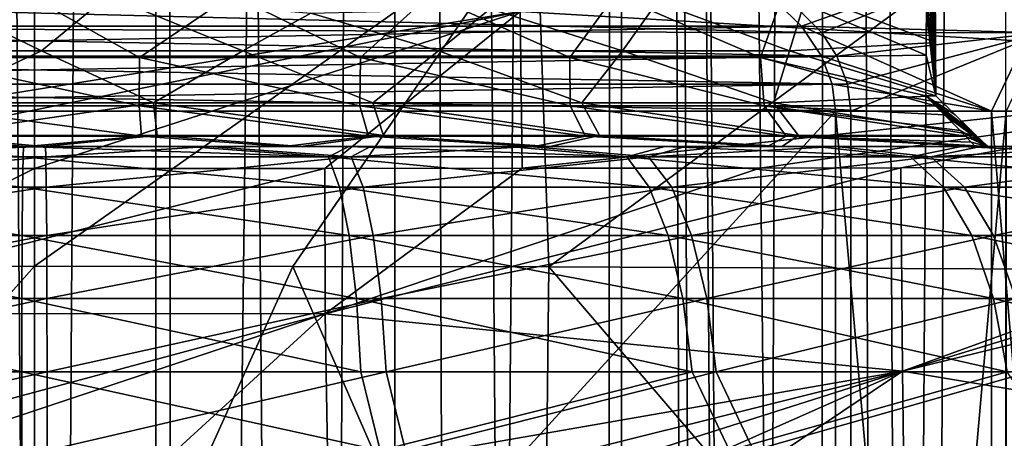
# Model space of a CAD drawing. Header units: metres. Extents: x -109 to 109, y -917 to 389.
# Tile 547 of 656: x 0 to 10, y -230 to -226. Entities that reach past the tile are written whole.
import ezdxf

# ---------------------------------------------------------------- set-up
doc = ezdxf.new("R2010")
doc.units = ezdxf.units.M
doc.layers.add('solid_24503124_XXX_01_SW0001', color=7, linetype='CONTINUOUS')
doc.layers.add('solid_24503124_XXX_01_SW0001_01', color=7, linetype='CONTINUOUS')

msp = doc.modelspace()

# ---------------------------------------------------------------- linework, layer by layer
at = {"layer": 'solid_24503124_XXX_01_SW0001'}
for points in [[(0, -284, -13), (-1.408182, -284.076508, -12.923507), (-1.199514, -103, -12.944537)], [(1.199402, -390, 12.944548), (1.199402, -103, 12.944548), (-1.199402, -103, 12.944548)], [(-1.199402, -390, 12.944548), (1.199402, -390, 12.944548), (-1.199402, -103, 12.944548)], [(-4.958829, -224.770691, -442.103302), (0, -224.765823, -442.41922), (-2.551049, -228.276276, -443.441437)], [(0, -224.765823, -442.41922), (0.000022, -228.274536, -443.526184), (-2.551049, -228.276276, -443.441437)], [(7.248099, -225.587646, -47.865776), (-7.398156, -225.587585, -47.919411), (-7.724333, -225.9048, -47.920605)], [(7.574306, -225.904938, -47.864582), (7.248099, -225.587646, -47.865776), (-7.724333, -225.9048, -47.920605)], [(-0.066783, -225.593201, -388.84787), (-2.079797, -225.593201, -389.038971), (-1.176973, -226.214951, -388.42865)], [(0.069115, -226.148621, -412.065216), (-1.922145, -226.148621, -411.90802), (-1.015484, -225.61882, -411.62204)], [(4.7951, -225.758133, -431.768768), (-4.805487, -227.307434, -433.359009), (-2.850126, -227.308731, -433.468475)], [(7.574306, -225.904938, -47.864582), (-7.724333, -225.9048, -47.920605), (-7.921425, -226.198914, -47.921329)], [(7.771339, -226.19902, -47.863861), (7.574306, -225.904938, -47.864582), (-7.921425, -226.198914, -47.921329)], [(7.771339, -226.19902, -47.863861), (-7.921425, -226.198914, -47.921329), (-8.026413, -226.475266, -47.921711)], [(7.876288, -226.475327, -47.863476), (7.771339, -226.19902, -47.863861), (-8.026413, -226.475266, -47.921711)], [(7.876288, -226.475327, -47.863476), (-8.026413, -226.475266, -47.921711), (-8.059377, -226.742645, -47.921833)], [(7.909236, -226.742645, -47.863358), (7.876288, -226.475327, -47.863476), (-8.059377, -226.742645, -47.921833)], [(1.058193, -226.991104, -387.065826), (-1.178602, -226.691772, -387.80365), (-1.212579, -226.991104, -387.079132)], [(1.058193, -226.991104, -387.065826), (1.03275, -226.691772, -387.79068), (-1.178602, -226.691772, -387.80365)], [(7.909236, -226.742645, -47.863358), (-8.059377, -226.742645, -47.921833), (-8.059377, -244.208359, -47.921833)], [(7.909236, -244.208359, -47.863358), (7.909236, -226.742645, -47.863358), (-8.059377, -244.208359, -47.921833)], [(-1.057837, -226.982742, -413.403442), (0.081959, -227.092514, -414.249756), (-2.467762, -227.092514, -414.030792)], [(-1.212579, -226.991104, -387.079132), (-2.628914, -227.092514, -386.499054), (-0.08194, -227.092514, -386.250244)], [(1.058193, -226.991104, -387.065826), (-1.212579, -226.991104, -387.079132), (-0.08194, -227.092514, -386.250244)], [(-3.12647, -227.193924, -381.231842), (-0.112884, -227.193924, -380.976898), (-1.717178, -227.092514, -381.829895)], [(-2.628914, -227.092514, -386.499054), (-1.717178, -227.092514, -381.829895), (-0.108354, -227.092514, -381.750305)], [(-0.08194, -227.092514, -386.250244), (-2.628914, -227.092514, -386.499054), (-0.108354, -227.092514, -381.750305)], [(-2.467762, -227.092514, -414.030792), (0.081959, -227.092514, -414.249756), (-1.501289, -227.092514, -418.688965)], [(-0.112884, -227.193924, -380.976898), (-0.108354, -227.092514, -381.750305), (-1.717178, -227.092514, -381.829895)], [(0.081959, -227.092514, -414.249756), (0.108354, -227.092514, -418.749695), (-1.501289, -227.092514, -418.688965)], [(2.903481, -227.193924, -381.196533), (-0.108354, -227.092514, -381.750305), (-0.112884, -227.193924, -380.976898)], [(2.903481, -227.193924, -381.196533), (1.501289, -227.092514, -381.811035), (-0.108354, -227.092514, -381.750305)], [(-3.12647, -227.193924, -381.231842), (-3.244002, -227.493271, -380.516907), (-0.117128, -227.493271, -380.25238)], [(-3.12647, -227.193924, -381.231842), (-0.117128, -227.493271, -380.25238), (-0.112884, -227.193924, -380.976898)], [(-2.903481, -227.193924, -419.303467), (0.112884, -227.193924, -419.523102), (-3.012631, -227.493271, -420.019745)], [(0.000034, -227.309448, -433.527771), (-2.850126, -227.308731, -433.468475), (-2.852305, -228.742401, -434.662506)], [(2.867234, -227.308731, -433.467743), (0.000034, -227.309448, -433.527771), (-2.852305, -228.742401, -434.662506)], [(2.869444, -228.743362, -434.662476), (2.867234, -227.308731, -433.467743), (-2.852305, -228.742401, -434.662506)], [(-3.244002, -227.493271, -380.516907), (-3.344941, -227.970093, -379.902893), (-0.120772, -227.970093, -379.630157)], [(-3.244002, -227.493271, -380.516907), (-0.120772, -227.970093, -379.630157), (-0.117128, -227.493271, -380.25238)], [(-3.012631, -227.493271, -420.019745), (0.117128, -227.493271, -420.24762), (-3.106371, -227.970093, -420.634888)], [(-3.344941, -227.970093, -379.902893), (-3.422396, -228.591843, -379.431763), (-0.123569, -228.591843, -379.152679)], [(-3.344941, -227.970093, -379.902893), (-0.123569, -228.591843, -379.152679), (-0.120772, -227.970093, -379.630157)], [(-3.106371, -227.970093, -420.634888), (0.120772, -227.970093, -420.869843), (-3.178301, -228.591843, -421.106903)], [(-5.015355, -233.928253, -444.325897), (0.000022, -228.274536, -443.526184), (0, -233.91893, -444.654968)], [(-3.422396, -228.591843, -379.431763), (-3.471076, -229.316055, -379.13562), (-0.125326, -229.316055, -378.8526)], [(-3.422396, -228.591843, -379.431763), (-0.125326, -229.316055, -378.8526), (-0.123569, -228.591843, -379.152679)], [(-3.178301, -228.591843, -421.106903), (0.123569, -228.591843, -421.347321), (-3.223509, -229.316055, -421.403564)], [(2.869444, -228.743362, -434.662476), (-2.852305, -228.742401, -434.662506), (-2.878169, -230.294617, -435.731415)], [(-1.340594, -230.144775, -435.690002), (2.869444, -228.743362, -434.662476), (-2.878169, -230.294617, -435.731415)], [(-3.471076, -229.316055, -379.13562), (-3.662928, -230.092514, -379.064331), (-0.125925, -230.092514, -378.750366)], [(-3.471076, -229.316055, -379.13562), (-0.125925, -230.092514, -378.750366), (-0.125326, -229.316055, -378.8526)], [(0.125326, -229.316055, -421.6474), (0.125925, -230.092514, -421.749634), (-3.414513, -230.092514, -421.477142)], [(-3.223509, -229.316055, -421.403564), (0.125326, -229.316055, -421.6474), (-3.414513, -230.092514, -421.477142)]]:
    msp.add_3dface(points, dxfattribs=at)
at = {"layer": 'solid_24503124_XXX_01_SW0001_01'}
for points in [[(0, -284, -13), (-1.199514, -103, -12.944537), (1.199602, -103, -12.94453)], [(1.399285, -284.075531, -12.924473), (0, -284, -13), (1.199602, -103, -12.94453)], [(3.557692, -390, 12.503706), (3.557692, -103, 12.503706), (1.199402, -103, 12.944548)], [(1.199402, -390, 12.944548), (3.557692, -390, 12.503706), (1.199402, -103, 12.944548)], [(1.399285, -284.075531, -12.924473), (1.199602, -103, -12.94453), (3.55756, -103, -12.503744)], [(2.808558, -284.307007, -12.69299), (1.399285, -284.075531, -12.924473), (3.55756, -103, -12.503744)], [(4.21655, -284.70282, -12.297183), (2.808558, -284.307007, -12.69299), (3.55756, -103, -12.503744)], [(4.21655, -284.70282, -12.297183), (3.55756, -103, -12.503744), (5.794662, -103, -11.637088)], [(5.794521, -390, 11.637158), (5.794521, -103, 11.637158), (3.557692, -103, 12.503706)], [(3.557692, -390, 12.503706), (5.794521, -390, 11.637158), (3.557692, -103, 12.503706)], [(5.6197, -285.277405, -11.722584), (4.21655, -284.70282, -12.297183), (5.794662, -103, -11.637088)], [(7.048532, -286.332458, -10.923286), (5.6197, -285.277405, -11.722584), (5.794662, -103, -11.637088)], [(7.754774, -280.148346, 10.433766), (7.834294, -103, 10.374181), (5.794521, -103, 11.637158)], [(6.604911, -285.000854, 11.197104), (5.794521, -103, 11.637158), (5.794521, -390, 11.637158)], [(7.085394, -281.918243, 10.899412), (7.754774, -280.148346, 10.433766), (5.794521, -103, 11.637158)], [(6.719048, -283.506927, 11.128989), (7.085394, -281.918243, 10.899412), (5.794521, -103, 11.637158)], [(6.604911, -285.000854, 11.197104), (6.719048, -283.506927, 11.128989), (5.794521, -103, 11.637158)], [(7.048532, -286.332458, -10.923286), (5.794662, -103, -11.637088), (7.834182, -103, -10.374267)], [(8.403661, -287.724091, -9.918592), (7.048532, -286.332458, -10.923286), (7.834182, -103, -10.374267)], [(7.754774, -280.148346, 10.433766), (8.712723, -278.270996, 9.648236), (7.834294, -103, 10.374181)], [(8.403661, -287.724091, -9.918592), (7.834182, -103, -10.374267), (9.607136, -103, -8.758019)], [(8.712723, -278.270996, 9.648236), (9.607066, -103, 8.758096), (7.834294, -103, 10.374181)], [(9.576633, -289.418182, -8.791365), (8.403661, -287.724091, -9.918592), (9.607136, -103, -8.758019)], [(8.712723, -278.270996, 9.648236), (9.803551, -276.489044, 8.537586), (9.607066, -103, 8.758096)], [(8.90023, -226.592514, -408.800049), (8.811585, -224.092514, -393.665466), (8.811339, -224.47934, -393.623383)], [(8.90023, -226.592514, -408.800049), (8.867779, -225.204849, -403.259521), (8.811585, -224.092514, -393.665466)], [(8.90023, -226.592514, -408.800049), (8.811339, -224.47934, -393.623383), (8.810587, -224.868576, -393.494995)], [(0, -224.765823, -442.41922), (4.958829, -224.770691, -442.103302), (0.000022, -228.274536, -443.526184)], [(4.958829, -224.770691, -442.103302), (2.55109, -228.276276, -443.441437), (0.000022, -228.274536, -443.526184)], [(4.958829, -224.770691, -442.103302), (5.079356, -228.281418, -443.188629), (2.55109, -228.276276, -443.441437)], [(4.958829, -224.770691, -442.103302), (9.826536, -224.785294, -441.155518), (5.079356, -228.281418, -443.188629)], [(9.826536, -224.785294, -441.155518), (9.987742, -228.30162, -442.196075), (5.079356, -228.281418, -443.188629)], [(8.90023, -226.592514, -408.800049), (8.810587, -224.868576, -393.494995), (8.809131, -225.300644, -393.246277)], [(8.895022, -226.064682, -407.91098), (8.891409, -225.486404, -407.293976), (8.867779, -225.204849, -403.259521)], [(8.90023, -226.592514, -408.800049), (8.895022, -226.064682, -407.91098), (8.867779, -225.204849, -403.259521)], [(9.434648, -225.241959, -48.964451), (7.248099, -225.587646, -47.865776), (7.574306, -225.904938, -47.864582)], [(9.576676, -225.241959, -87.750847), (7.775137, -225.968658, -88.86412), (7.398156, -225.587585, -88.865501)], [(9.820262, -225.966187, -48.820152), (9.434648, -225.241959, -48.964451), (7.574306, -225.904938, -47.864582)], [(9.963332, -225.966187, -87.892319), (7.775137, -225.968658, -88.86412), (9.576676, -225.241959, -87.750847)], [(8.90023, -226.592514, -408.800049), (8.809131, -225.300644, -393.246277), (8.807775, -225.586517, -393.014709)], [(11.905711, -225.966187, -50.014027), (11.976519, -225.241959, -50.419617), (9.434648, -225.241959, -48.964451)], [(9.820262, -225.966187, -48.820152), (11.905711, -225.966187, -50.014027), (9.434648, -225.241959, -48.964451)], [(14.127123, -226.30777, -431.171295), (14.131956, -225.434769, -430.275238), (4.7951, -225.758133, -431.768768)], [(7.626793, -225.585953, -408.72052), (8.891409, -225.486404, -407.293976), (8.895022, -226.064682, -407.91098)], [(-7.574306, -225.904938, -88.920334), (-7.248099, -225.587646, -88.919136), (7.775137, -225.968658, -88.86412)], [(-7.248099, -225.587646, -88.919136), (7.398156, -225.587585, -88.865501), (7.775137, -225.968658, -88.86412)], [(-0.066783, -225.593201, -388.84787), (-1.176973, -226.214951, -388.42865), (1.03842, -226.214951, -388.41568)], [(0.069115, -226.148621, -412.065216), (-1.015484, -225.61882, -411.62204), (0.724946, -225.606308, -411.636871)], [(1.948331, -225.593201, -389.015381), (-0.066783, -225.593201, -388.84787), (1.03842, -226.214951, -388.41568)], [(2.0584, -226.148621, -411.884735), (0.069115, -226.148621, -412.065216), (0.724946, -225.606308, -411.636871)], [(2.0584, -226.148621, -411.884735), (0.724946, -225.606308, -411.636871), (2.72782, -225.775665, -411.438934)], [(1.948331, -225.593201, -389.015381), (1.03842, -226.214951, -388.41568), (3.217699, -226.214951, -388.81427)], [(3.902173, -225.593201, -389.536194), (1.948331, -225.593201, -389.015381), (3.217699, -226.214951, -388.81427)], [(3.902173, -225.593201, -389.536194), (3.217699, -226.214951, -388.81427), (5.285074, -226.214951, -389.610565)], [(5.733296, -225.593201, -390.393921), (3.902173, -225.593201, -389.536194), (5.285074, -226.214951, -389.610565)], [(5.733296, -225.593201, -390.393921), (5.285074, -226.214951, -389.610565), (7.168648, -226.214951, -390.776886)], [(7.384114, -225.593201, -391.561646), (5.733296, -225.593201, -390.393921), (7.168648, -226.214951, -390.776886)], [(7.455856, -226.148621, -409.415924), (6.147826, -225.668716, -409.906494), (7.626793, -225.585953, -408.72052)], [(7.384114, -225.593201, -391.561646), (7.168648, -226.214951, -390.776886), (8.803638, -226.191238, -392.308441)], [(8.806873, -225.744858, -392.860962), (7.384114, -225.593201, -391.561646), (8.803638, -226.191238, -392.308441)], [(7.455856, -226.148621, -409.415924), (7.626793, -225.585953, -408.72052), (8.895022, -226.064682, -407.91098)], [(8.90023, -226.592514, -408.800049), (8.807775, -225.586517, -393.014709), (8.806873, -225.744858, -392.860962)], [(5.805314, -226.148621, -410.540894), (4.498881, -225.732498, -410.820374), (6.147826, -225.668716, -409.906494)], [(7.455856, -226.148621, -409.415924), (5.805314, -226.148621, -410.540894), (6.147826, -225.668716, -409.906494)], [(-4.785546, -225.758148, -431.769348), (-4.805487, -227.307434, -433.359009), (4.7951, -225.758133, -431.768768)], [(4.7951, -225.758133, -431.768768), (-2.850126, -227.308731, -433.468475), (0.000034, -227.309448, -433.527771)], [(4.7951, -225.758133, -431.768768), (0.000034, -227.309448, -433.527771), (2.867234, -227.308731, -433.467743)], [(3.988857, -226.148621, -411.371735), (2.0584, -226.148621, -411.884735), (2.72782, -225.775665, -411.438934)], [(3.988857, -226.148621, -411.371735), (2.72782, -225.775665, -411.438934), (4.498881, -225.732498, -410.820374)], [(4.7951, -225.758133, -431.768768), (2.867234, -227.308731, -433.467743), (4.815063, -227.307419, -433.358307)], [(5.805314, -226.148621, -410.540894), (3.988857, -226.148621, -411.371735), (4.498881, -225.732498, -410.820374)], [(14.127123, -226.30777, -431.171295), (4.7951, -225.758133, -431.768768), (4.815063, -227.307419, -433.358307)], [(8.90023, -226.592514, -408.800049), (8.806873, -225.744858, -392.860962), (8.803638, -226.191238, -392.308441)], [(-7.771339, -226.19902, -88.921051), (-7.574306, -225.904938, -88.920334), (7.921425, -226.198914, -88.863586)], [(-7.574306, -225.904938, -88.920334), (7.775137, -225.968658, -88.86412), (7.921425, -226.198914, -88.863586)], [(9.447036, -226.742645, -48.524052), (7.574306, -225.904938, -47.864582), (7.771339, -226.19902, -47.863861)], [(9.820262, -225.966187, -48.820152), (7.574306, -225.904938, -47.864582), (9.447036, -226.742645, -48.524052)], [(9.963332, -225.966187, -87.892319), (7.921425, -226.198914, -88.863586), (7.775137, -225.968658, -88.86412)], [(9.963332, -225.966187, -87.892319), (8.026413, -226.475266, -88.863205), (7.921425, -226.198914, -88.863586)], [(9.963332, -225.966187, -87.892319), (8.059377, -226.742645, -88.863083), (8.026413, -226.475266, -88.863205)], [(9.963332, -225.966187, -87.892319), (9.592296, -226.742645, -88.191139), (8.059377, -226.742645, -88.863083)], [(9.820262, -225.966187, -48.820152), (9.447036, -226.742645, -48.524052), (10.930157, -226.742645, -49.299744)], [(7.455856, -226.148621, -409.415924), (8.895022, -226.064682, -407.91098), (8.90023, -226.592514, -408.800049)], [(-7.876288, -226.475327, -88.92144), (-7.771339, -226.19902, -88.921051), (8.026413, -226.475266, -88.863205)], [(-7.771339, -226.19902, -88.921051), (7.921425, -226.198914, -88.863586), (8.026413, -226.475266, -88.863205)], [(-1.029505, -226.660202, -412.655914), (-1.922145, -226.148621, -411.90802), (0.069115, -226.148621, -412.065216)], [(1.174739, -226.660202, -412.643005), (-1.029505, -226.660202, -412.655914), (0.069115, -226.148621, -412.065216)], [(1.174739, -226.660202, -412.643005), (0.069115, -226.148621, -412.065216), (2.0584, -226.148621, -411.884735)], [(3.342151, -226.660202, -412.241516), (1.174739, -226.660202, -412.643005), (2.0584, -226.148621, -411.884735)], [(3.342151, -226.660202, -412.241516), (2.0584, -226.148621, -411.884735), (3.988857, -226.148621, -411.371735)], [(5.404772, -226.660202, -411.46405), (3.342151, -226.660202, -412.241516), (3.988857, -226.148621, -411.371735)], [(5.404772, -226.660202, -411.46405), (3.988857, -226.148621, -411.371735), (5.805314, -226.148621, -410.540894)], [(7.297929, -226.660202, -410.334961), (5.404772, -226.660202, -411.46405), (5.805314, -226.148621, -410.540894)], [(7.297929, -226.660202, -410.334961), (5.805314, -226.148621, -410.540894), (7.455856, -226.148621, -409.415924)], [(8.803638, -226.191238, -392.308441), (7.168648, -226.214951, -390.776886), (8.799466, -226.592514, -391.596283)], [(7.297929, -226.660202, -410.334961), (7.455856, -226.148621, -409.415924), (8.90023, -226.592514, -408.800049)], [(9.447036, -226.742645, -48.524052), (7.771339, -226.19902, -47.863861), (7.876288, -226.475327, -47.863476)], [(8.90023, -226.592514, -408.800049), (8.803638, -226.191238, -392.308441), (8.799466, -226.592514, -391.596283)], [(-1.176973, -226.214951, -388.42865), (-1.178602, -226.691772, -387.80365), (1.03275, -226.691772, -387.79068)], [(1.03842, -226.214951, -388.41568), (-1.176973, -226.214951, -388.42865), (1.03275, -226.691772, -387.79068)], [(1.03842, -226.214951, -388.41568), (1.03275, -226.691772, -387.79068), (3.21179, -226.691772, -388.167572)], [(3.217699, -226.214951, -388.81427), (1.03842, -226.214951, -388.41568), (3.21179, -226.691772, -388.167572)], [(3.217699, -226.214951, -388.81427), (3.21179, -226.691772, -388.167572), (5.290342, -226.691772, -388.922455)], [(5.285074, -226.214951, -389.610565), (3.217699, -226.214951, -388.81427), (5.290342, -226.691772, -388.922455)], [(5.285074, -226.214951, -389.610565), (5.290342, -226.691772, -388.922455), (7.203373, -226.691772, -390.031769)], [(7.168648, -226.214951, -390.776886), (5.285074, -226.214951, -389.610565), (7.203373, -226.691772, -390.031769)], [(7.168648, -226.214951, -390.776886), (8.896828, -226.690628, -391.469452), (8.799466, -226.592514, -391.596283)], [(7.168648, -226.214951, -390.776886), (7.203373, -226.691772, -390.031769), (8.896828, -226.690628, -391.469452)], [(14.127123, -226.30777, -431.171295), (4.815063, -227.307419, -433.358307), (7.160695, -227.304962, -433.152069)], [(14.127123, -226.30777, -431.171295), (7.160695, -227.304962, -433.152069), (8.553945, -227.303024, -432.990601)], [(14.127123, -226.30777, -431.171295), (8.553945, -227.303024, -432.990601), (14.127139, -227.291748, -432.045288)], [(-7.909236, -226.742645, -88.921555), (-7.876288, -226.475327, -88.92144), (8.059377, -226.742645, -88.863083)], [(-7.876288, -226.475327, -88.92144), (8.026413, -226.475266, -88.863205), (8.059377, -226.742645, -88.863083)], [(9.447036, -226.742645, -48.524052), (7.876288, -226.475327, -47.863476), (7.909236, -226.742645, -47.863358)], [(7.297929, -226.660202, -410.334961), (8.90023, -226.592514, -408.800049), (9.293392, -226.980942, -409.609253)], [(8.896828, -226.690628, -391.469452), (9.41087, -227.092514, -410.615112), (8.799466, -226.592514, -391.596283)], [(9.362299, -227.047821, -409.953644), (8.799466, -226.592514, -391.596283), (9.41087, -227.092514, -410.615112)], [(9.089904, -226.780594, -409.073364), (8.90023, -226.592514, -408.800049), (8.799466, -226.592514, -391.596283)], [(9.24719, -226.935684, -409.447845), (9.089904, -226.780594, -409.073364), (8.799466, -226.592514, -391.596283)], [(9.293392, -226.980942, -409.609253), (9.24719, -226.935684, -409.447845), (8.799466, -226.592514, -391.596283)], [(9.362299, -227.047821, -409.953644), (9.293392, -226.980942, -409.609253), (8.799466, -226.592514, -391.596283)], [(9.24719, -226.935684, -409.447845), (8.90023, -226.592514, -408.800049), (9.089904, -226.780594, -409.073364)], [(9.293392, -226.980942, -409.609253), (8.90023, -226.592514, -408.800049), (9.24719, -226.935684, -409.447845)], [(-1.057837, -226.982742, -413.403442), (1.174739, -226.660202, -412.643005), (1.211864, -226.982742, -413.390137)], [(-1.057837, -226.982742, -413.403442), (-1.029505, -226.660202, -412.655914), (1.174739, -226.660202, -412.643005)], [(3.297775, -226.991104, -387.441132), (3.21179, -226.691772, -388.167572), (1.03275, -226.691772, -387.79068)], [(3.297775, -226.991104, -387.441132), (1.03275, -226.691772, -387.79068), (1.058193, -226.991104, -387.065826)], [(1.211864, -226.982742, -413.390137), (1.174739, -226.660202, -412.643005), (3.445712, -226.982742, -412.988098)], [(3.445712, -226.982742, -412.988098), (1.174739, -226.660202, -412.643005), (3.342151, -226.660202, -412.241516)], [(5.440151, -226.991104, -388.194), (5.290342, -226.691772, -388.922455), (3.21179, -226.691772, -388.167572)], [(5.440151, -226.991104, -388.194), (3.21179, -226.691772, -388.167572), (3.297775, -226.991104, -387.441132)], [(5.577618, -226.982742, -412.209167), (3.342151, -226.660202, -412.241516), (5.404772, -226.660202, -411.46405)], [(3.445712, -226.982742, -412.988098), (3.342151, -226.660202, -412.241516), (5.577618, -226.982742, -412.209167)], [(7.422174, -226.991104, -389.302216), (7.203373, -226.691772, -390.031769), (5.290342, -226.691772, -388.922455)], [(7.422174, -226.991104, -389.302216), (5.290342, -226.691772, -388.922455), (5.440151, -226.991104, -388.194)], [(5.577618, -226.982742, -412.209167), (5.404772, -226.660202, -411.46405), (7.544508, -226.982742, -411.076447)], [(7.544508, -226.982742, -411.076447), (5.404772, -226.660202, -411.46405), (7.297929, -226.660202, -410.334961)], [(8.985722, -226.78038, -391.321136), (8.896828, -226.690628, -391.469452), (7.203373, -226.691772, -390.031769)], [(9.191252, -226.989258, -390.748352), (7.203373, -226.691772, -390.031769), (7.422174, -226.991104, -389.302216)], [(9.138727, -226.935593, -390.944733), (7.203373, -226.691772, -390.031769), (9.191252, -226.989258, -390.748352)], [(8.985722, -226.78038, -391.321136), (7.203373, -226.691772, -390.031769), (9.138727, -226.935593, -390.944733)], [(7.544508, -226.982742, -411.076447), (7.297929, -226.660202, -410.334961), (9.293392, -226.980942, -409.609253)], [(8.985722, -226.78038, -391.321136), (9.41087, -227.092514, -410.615112), (8.896828, -226.690628, -391.469452)], [(-7.909236, -226.742645, -88.921555), (8.059377, -226.742645, -88.863083), (8.059377, -244.208359, -88.863083)], [(-7.909236, -244.208359, -88.921555), (-7.909236, -226.742645, -88.921555), (8.059377, -244.208359, -88.863083)], [(9.447036, -244.208359, -48.524052), (7.909236, -226.742645, -47.863358), (7.909236, -244.208359, -47.863358)], [(9.447036, -244.208359, -48.524052), (9.447036, -226.742645, -48.524052), (7.909236, -226.742645, -47.863358)], [(9.592296, -226.742645, -88.191139), (8.059377, -244.208359, -88.863083), (8.059377, -226.742645, -88.863083)], [(9.592296, -244.208359, -88.191139), (8.059377, -244.208359, -88.863083), (9.592296, -226.742645, -88.191139)], [(8.985722, -226.78038, -391.321136), (9.138727, -226.935593, -390.944733), (9.41087, -227.092514, -410.615112)], [(9.447036, -244.208359, -48.524052), (10.930157, -244.208359, -49.299744), (9.447036, -226.742645, -48.524052)], [(10.930157, -244.208359, -49.299744), (10.930157, -226.742645, -49.299744), (9.447036, -226.742645, -48.524052)], [(-1.057837, -226.982742, -413.403442), (1.211864, -226.982742, -413.390137), (0.081959, -227.092514, -414.249756)], [(1.211864, -226.982742, -413.390137), (2.628945, -227.092514, -414.000946), (0.081959, -227.092514, -414.249756)], [(1.211864, -226.982742, -413.390137), (3.445712, -226.982742, -412.988098), (2.628945, -227.092514, -414.000946)], [(3.445712, -226.982742, -412.988098), (5.087182, -227.092514, -413.29303), (2.628945, -227.092514, -414.000946)], [(3.445712, -226.982742, -412.988098), (5.577618, -226.982742, -412.209167), (5.087182, -227.092514, -413.29303)], [(5.577618, -226.982742, -412.209167), (7.377168, -227.092514, -412.148621), (5.087182, -227.092514, -413.29303)], [(5.577618, -226.982742, -412.209167), (7.544508, -226.982742, -411.076447), (7.377168, -227.092514, -412.148621)], [(7.544508, -226.982742, -411.076447), (9.41087, -227.092514, -410.615112), (7.377168, -227.092514, -412.148621)], [(7.544508, -226.982742, -411.076447), (9.293392, -226.980942, -409.609253), (9.41087, -227.092514, -410.615112)], [(9.138727, -226.935593, -390.944733), (9.191252, -226.989258, -390.748352), (9.41087, -227.092514, -410.615112)], [(9.362299, -227.047821, -409.953644), (9.41087, -227.092514, -410.615112), (9.293392, -226.980942, -409.609253)], [(1.058193, -226.991104, -387.065826), (-0.08194, -227.092514, -386.250244), (2.467773, -227.092514, -386.469208)], [(3.297775, -226.991104, -387.441132), (1.058193, -226.991104, -387.065826), (2.467773, -227.092514, -386.469208)], [(3.297775, -226.991104, -387.441132), (2.467773, -227.092514, -386.469208), (4.93411, -227.092514, -387.148315)], [(5.440151, -226.991104, -388.194), (3.297775, -226.991104, -387.441132), (4.93411, -227.092514, -387.148315)], [(5.440151, -226.991104, -388.194), (4.93411, -227.092514, -387.148315), (7.23733, -227.092514, -388.265808)], [(7.422174, -226.991104, -389.302216), (5.440151, -226.991104, -388.194), (7.23733, -227.092514, -388.265808)], [(7.422174, -226.991104, -389.302216), (7.23733, -227.092514, -388.265808), (9.28881, -227.092514, -389.77536)], [(9.248004, -227.047836, -390.437225), (9.191252, -226.989258, -390.748352), (7.422174, -226.991104, -389.302216)], [(9.248004, -227.047836, -390.437225), (7.422174, -226.991104, -389.302216), (9.28881, -227.092514, -389.77536)], [(9.248004, -227.047836, -390.437225), (9.41087, -227.092514, -410.615112), (9.191252, -226.989258, -390.748352)], [(9.248004, -227.047836, -390.437225), (9.28881, -227.092514, -389.77536), (9.41087, -227.092514, -410.615112)], [(-2.903481, -227.193924, -419.303467), (-1.501289, -227.092514, -418.688965), (0.108354, -227.092514, -418.749695)], [(-2.903481, -227.193924, -419.303467), (0.108354, -227.092514, -418.749695), (0.112884, -227.193924, -419.523102)], [(-0.08194, -227.092514, -386.250244), (-0.108354, -227.092514, -381.750305), (1.501289, -227.092514, -381.811035)], [(2.467773, -227.092514, -386.469208), (-0.08194, -227.092514, -386.250244), (1.501289, -227.092514, -381.811035)], [(0.081959, -227.092514, -414.249756), (2.628945, -227.092514, -414.000946), (0.108354, -227.092514, -418.749695)], [(2.628945, -227.092514, -414.000946), (1.717178, -227.092514, -418.670105), (0.108354, -227.092514, -418.749695)], [(0.112884, -227.193924, -419.523102), (0.108354, -227.092514, -418.749695), (1.717178, -227.092514, -418.670105)], [(0.112884, -227.193924, -419.523102), (1.717178, -227.092514, -418.670105), (3.12647, -227.193924, -419.268158)], [(2.467773, -227.092514, -386.469208), (1.501289, -227.092514, -381.811035), (3.102871, -227.092514, -382.012054)], [(2.903481, -227.193924, -381.196533), (3.102871, -227.092514, -382.012054), (1.501289, -227.092514, -381.811035)], [(2.628945, -227.092514, -414.000946), (3.316293, -227.092514, -418.450348), (1.717178, -227.092514, -418.670105)], [(3.12647, -227.193924, -419.268158), (1.717178, -227.092514, -418.670105), (3.316293, -227.092514, -418.450348)], [(2.467773, -227.092514, -386.469208), (3.102871, -227.092514, -382.012054), (4.680624, -227.092514, -382.351898)], [(4.93411, -227.092514, -387.148315), (2.467773, -227.092514, -386.469208), (4.680624, -227.092514, -382.351898)], [(2.628945, -227.092514, -414.000946), (5.087182, -227.092514, -413.29303), (3.316293, -227.092514, -418.450348)], [(5.848354, -227.193924, -381.885315), (3.102871, -227.092514, -382.012054), (2.903481, -227.193924, -381.196533)], [(5.848354, -227.193924, -381.885315), (4.680624, -227.092514, -382.351898), (3.102871, -227.092514, -382.012054)], [(3.12647, -227.193924, -419.268158), (3.316293, -227.092514, -418.450348), (4.889956, -227.092514, -418.092041)], [(3.12647, -227.193924, -419.268158), (4.889956, -227.092514, -418.092041), (6.063072, -227.193924, -418.544922)], [(5.087182, -227.092514, -413.29303), (4.889956, -227.092514, -418.092041), (3.316293, -227.092514, -418.450348)], [(4.93411, -227.092514, -387.148315), (4.680624, -227.092514, -382.351898), (6.222971, -227.092514, -382.828033)], [(5.848354, -227.193924, -381.885315), (6.222971, -227.092514, -382.828033), (4.680624, -227.092514, -382.351898)], [(5.087182, -227.092514, -413.29303), (6.42662, -227.092514, -417.59787), (4.889956, -227.092514, -418.092041)], [(6.063072, -227.193924, -418.544922), (4.889956, -227.092514, -418.092041), (6.42662, -227.092514, -417.59787)], [(7.23733, -227.092514, -388.265808), (4.93411, -227.092514, -387.148315), (6.222971, -227.092514, -382.828033)], [(5.087182, -227.092514, -413.29303), (7.377168, -227.092514, -412.148621), (6.42662, -227.092514, -417.59787)], [(8.64922, -227.193924, -383.026306), (6.222971, -227.092514, -382.828033), (5.848354, -227.193924, -381.885315)], [(6.063072, -227.193924, -418.544922), (6.42662, -227.092514, -417.59787), (7.914257, -227.092514, -416.97168)], [(6.063072, -227.193924, -418.544922), (7.914257, -227.092514, -416.97168), (8.850381, -227.193924, -417.371216)], [(7.23733, -227.092514, -388.265808), (6.222971, -227.092514, -382.828033), (7.717842, -227.092514, -383.436768)], [(8.64922, -227.193924, -383.026306), (7.717842, -227.092514, -383.436768), (6.222971, -227.092514, -382.828033)], [(7.377168, -227.092514, -412.148621), (7.914257, -227.092514, -416.97168), (6.42662, -227.092514, -417.59787)], [(7.23733, -227.092514, -388.265808), (7.717842, -227.092514, -383.436768), (9.154121, -227.092514, -384.173553)], [(7.23733, -227.092514, -388.265808), (9.154121, -227.092514, -384.173553), (9.28881, -227.092514, -389.77536)], [(7.377168, -227.092514, -412.148621), (9.41087, -227.092514, -410.615112), (7.914257, -227.092514, -416.97168)], [(8.64922, -227.193924, -383.026306), (9.154121, -227.092514, -384.173553), (7.717842, -227.092514, -383.436768)], [(9.41087, -227.092514, -410.615112), (9.341807, -227.092514, -416.218109), (7.914257, -227.092514, -416.97168)], [(8.850381, -227.193924, -417.371216), (7.914257, -227.092514, -416.97168), (9.341807, -227.092514, -416.218109)], [(11.237114, -227.193924, -384.5914), (9.154121, -227.092514, -384.173553), (8.64922, -227.193924, -383.026306)], [(8.850381, -227.193924, -417.371216), (9.341807, -227.092514, -416.218109), (10.698059, -227.092514, -415.343079)], [(8.850381, -227.193924, -417.371216), (10.698059, -227.092514, -415.343079), (11.419765, -227.193924, -415.775909)], [(9.28881, -227.092514, -389.77536), (9.154121, -227.092514, -384.173553), (10.52053, -227.092514, -385.032623)], [(11.237114, -227.193924, -384.5914), (10.52053, -227.092514, -385.032623), (9.154121, -227.092514, -384.173553)], [(9.41087, -227.092514, -410.615112), (9.28881, -227.092514, -389.77536), (10.52053, -227.092514, -385.032623)], [(10.52053, -227.092514, -385.032623), (10.698059, -227.092514, -415.343079), (9.341807, -227.092514, -416.218109)], [(9.41087, -227.092514, -410.615112), (10.52053, -227.092514, -385.032623), (9.341807, -227.092514, -416.218109)], [(-3.012631, -227.493271, -420.019745), (0.112884, -227.193924, -419.523102), (0.117128, -227.493271, -420.24762)], [(-0.112884, -227.193924, -380.976898), (-0.117128, -227.493271, -380.25238), (3.012631, -227.493271, -380.480255)], [(2.903481, -227.193924, -381.196533), (-0.112884, -227.193924, -380.976898), (3.012631, -227.493271, -380.480255)], [(0.112884, -227.193924, -419.523102), (3.12647, -227.193924, -419.268158), (0.117128, -227.493271, -420.24762)], [(3.12647, -227.193924, -419.268158), (3.244002, -227.493271, -419.983093), (0.117128, -227.493271, -420.24762)], [(2.903481, -227.193924, -381.196533), (3.012631, -227.493271, -380.480255), (6.068208, -227.493271, -381.194946)], [(5.848354, -227.193924, -381.885315), (2.903481, -227.193924, -381.196533), (6.068208, -227.493271, -381.194946)], [(3.12647, -227.193924, -419.268158), (6.063072, -227.193924, -418.544922), (3.244002, -227.493271, -419.983093)], [(6.063072, -227.193924, -418.544922), (6.290998, -227.493271, -419.232666), (3.244002, -227.493271, -419.983093)], [(5.848354, -227.193924, -381.885315), (6.068208, -227.493271, -381.194946), (8.974366, -227.493271, -382.378815)], [(8.64922, -227.193924, -383.026306), (5.848354, -227.193924, -381.885315), (8.974366, -227.493271, -382.378815)], [(6.063072, -227.193924, -418.544922), (8.850381, -227.193924, -417.371216), (6.290998, -227.493271, -419.232666)], [(8.850381, -227.193924, -417.371216), (9.183089, -227.493271, -418.014832), (6.290998, -227.493271, -419.232666)], [(8.64922, -227.193924, -383.026306), (8.974366, -227.493271, -382.378815), (11.659546, -227.493271, -384.002747)], [(11.237114, -227.193924, -384.5914), (8.64922, -227.193924, -383.026306), (11.659546, -227.493271, -384.002747)], [(8.850381, -227.193924, -417.371216), (11.419765, -227.193924, -415.775909), (9.183089, -227.493271, -418.014832)], [(11.419765, -227.193924, -415.775909), (11.849062, -227.493271, -416.359558), (9.183089, -227.493271, -418.014832)], [(4.815063, -227.307419, -433.358307), (2.867234, -227.308731, -433.467743), (2.869444, -228.743362, -434.662476)], [(8.553945, -227.303024, -432.990601), (7.160695, -227.304962, -433.152069), (2.869444, -228.743362, -434.662476)], [(8.571427, -229.308884, -434.551697), (8.553945, -227.303024, -432.990601), (2.869444, -228.743362, -434.662476)], [(7.160695, -227.304962, -433.152069), (4.815063, -227.307419, -433.358307), (2.869444, -228.743362, -434.662476)], [(14.127139, -227.291748, -432.045288), (8.553945, -227.303024, -432.990601), (8.571427, -229.308884, -434.551697)], [(14.128364, -227.615616, -432.307465), (14.127139, -227.291748, -432.045288), (8.571427, -229.308884, -434.551697)], [(-3.106371, -227.970093, -420.634888), (0.117128, -227.493271, -420.24762), (0.120772, -227.970093, -420.869843)], [(-0.117128, -227.493271, -380.25238), (-0.120772, -227.970093, -379.630157), (3.106371, -227.970093, -379.865112)], [(3.012631, -227.493271, -380.480255), (-0.117128, -227.493271, -380.25238), (3.106371, -227.970093, -379.865112)], [(0.117128, -227.493271, -420.24762), (3.244002, -227.493271, -419.983093), (0.120772, -227.970093, -420.869843)], [(3.244002, -227.493271, -419.983093), (3.344941, -227.970093, -420.597107), (0.120772, -227.970093, -420.869843)], [(3.012631, -227.493271, -380.480255), (3.106371, -227.970093, -379.865112), (6.257025, -227.970093, -380.60202)], [(6.068208, -227.493271, -381.194946), (3.012631, -227.493271, -380.480255), (6.257025, -227.970093, -380.60202)], [(3.244002, -227.493271, -419.983093), (6.290998, -227.493271, -419.232666), (3.344941, -227.970093, -420.597107)], [(6.290998, -227.493271, -419.232666), (6.486747, -227.970093, -419.823334), (3.344941, -227.970093, -420.597107)], [(6.068208, -227.493271, -381.194946), (6.257025, -227.970093, -380.60202), (9.25361, -227.970093, -381.822754)], [(8.974366, -227.493271, -382.378815), (6.068208, -227.493271, -381.194946), (9.25361, -227.970093, -381.822754)], [(6.290998, -227.493271, -419.232666), (9.183089, -227.493271, -418.014832), (6.486747, -227.970093, -419.823334)], [(9.183089, -227.493271, -418.014832), (9.468827, -227.970093, -418.567596), (6.486747, -227.970093, -419.823334)], [(8.974366, -227.493271, -382.378815), (9.25361, -227.970093, -381.822754), (12.022341, -227.970093, -383.497192)], [(11.659546, -227.493271, -384.002747), (8.974366, -227.493271, -382.378815), (12.022341, -227.970093, -383.497192)], [(9.183089, -227.493271, -418.014832), (11.849062, -227.493271, -416.359558), (9.468827, -227.970093, -418.567596)], [(11.849062, -227.493271, -416.359558), (12.217753, -227.970093, -416.86084), (9.468827, -227.970093, -418.567596)], [(14.130189, -227.949539, -432.566254), (14.128364, -227.615616, -432.307465), (8.571427, -229.308884, -434.551697)], [(14.146745, -230.238113, -434.080078), (14.130189, -227.949539, -432.566254), (8.571427, -229.308884, -434.551697)], [(-3.178301, -228.591843, -421.106903), (0.120772, -227.970093, -420.869843), (0.123569, -228.591843, -421.347321)], [(-0.120772, -227.970093, -379.630157), (-0.123569, -228.591843, -379.152679), (3.178301, -228.591843, -379.393097)], [(3.106371, -227.970093, -379.865112), (-0.120772, -227.970093, -379.630157), (3.178301, -228.591843, -379.393097)], [(0.120772, -227.970093, -420.869843), (3.344941, -227.970093, -420.597107), (0.123569, -228.591843, -421.347321)], [(3.344941, -227.970093, -420.597107), (3.422396, -228.591843, -421.068237), (0.123569, -228.591843, -421.347321)], [(3.106371, -227.970093, -379.865112), (3.178301, -228.591843, -379.393097), (6.40191, -228.591843, -380.147064)], [(6.257025, -227.970093, -380.60202), (3.106371, -227.970093, -379.865112), (6.40191, -228.591843, -380.147064)], [(3.344941, -227.970093, -420.597107), (6.486747, -227.970093, -419.823334), (3.422396, -228.591843, -421.068237)], [(6.486747, -227.970093, -419.823334), (6.636952, -228.591843, -420.27655), (3.422396, -228.591843, -421.068237)], [(6.257025, -227.970093, -380.60202), (6.40191, -228.591843, -380.147064), (9.467883, -228.591843, -381.396057)], [(9.25361, -227.970093, -381.822754), (6.257025, -227.970093, -380.60202), (9.467883, -228.591843, -381.396057)], [(6.486747, -227.970093, -419.823334), (9.468827, -227.970093, -418.567596), (6.636952, -228.591843, -420.27655)], [(9.468827, -227.970093, -418.567596), (9.688084, -228.591843, -418.99176), (6.636952, -228.591843, -420.27655)], [(9.25361, -227.970093, -381.822754), (9.467883, -228.591843, -381.396057), (12.300725, -228.591843, -383.109283)], [(12.022341, -227.970093, -383.497192), (9.25361, -227.970093, -381.822754), (12.300725, -228.591843, -383.109283)], [(9.468827, -227.970093, -418.567596), (12.217753, -227.970093, -416.86084), (9.688084, -228.591843, -418.99176)], [(-5.015355, -233.928253, -444.325897), (-2.551049, -228.276276, -443.441437), (0.000022, -228.274536, -443.526184)], [(0, -233.91893, -444.654968), (0.000022, -228.274536, -443.526184), (2.55109, -228.276276, -443.441437)], [(0, -233.91893, -444.654968), (2.55109, -228.276276, -443.441437), (5.015355, -233.928253, -444.325897)], [(5.015355, -233.928253, -444.325897), (2.55109, -228.276276, -443.441437), (5.079356, -228.281418, -443.188629)], [(5.015355, -233.928253, -444.325897), (5.079356, -228.281418, -443.188629), (9.939541, -233.956207, -443.338623)], [(9.939541, -233.956207, -443.338623), (5.079356, -228.281418, -443.188629), (9.987742, -228.30162, -442.196075)], [(-3.223509, -229.316055, -421.403564), (0.123569, -228.591843, -421.347321), (0.125326, -229.316055, -421.6474)], [(-0.123569, -228.591843, -379.152679), (-0.125326, -229.316055, -378.8526), (3.223509, -229.316055, -379.096436)], [(3.178301, -228.591843, -379.393097), (-0.123569, -228.591843, -379.152679), (3.223509, -229.316055, -379.096436)], [(0.123569, -228.591843, -421.347321), (3.422396, -228.591843, -421.068237), (0.125326, -229.316055, -421.6474)], [(3.422396, -228.591843, -421.068237), (3.471076, -229.316055, -421.36438), (0.125326, -229.316055, -421.6474)], [(3.178301, -228.591843, -379.393097), (3.223509, -229.316055, -379.096436), (6.492971, -229.316055, -379.861115)], [(6.40191, -228.591843, -380.147064), (3.178301, -228.591843, -379.393097), (6.492971, -229.316055, -379.861115)], [(3.422396, -228.591843, -421.068237), (6.636952, -228.591843, -420.27655), (3.471076, -229.316055, -421.36438)], [(6.636952, -228.591843, -420.27655), (6.731356, -229.316055, -420.561432), (3.471076, -229.316055, -421.36438)], [(6.40191, -228.591843, -380.147064), (6.492971, -229.316055, -379.861115), (9.602554, -229.316055, -381.127869)], [(9.467883, -228.591843, -381.396057), (6.40191, -228.591843, -380.147064), (9.602554, -229.316055, -381.127869)], [(6.636952, -228.591843, -420.27655), (9.688084, -228.591843, -418.99176), (6.731356, -229.316055, -420.561432)], [(9.688084, -228.591843, -418.99176), (9.825888, -229.316055, -419.258331), (6.731356, -229.316055, -420.561432)], [(9.467883, -228.591843, -381.396057), (9.602554, -229.316055, -381.127869), (12.475691, -229.316055, -382.865479)], [(12.300725, -228.591843, -383.109283), (9.467883, -228.591843, -381.396057), (12.475691, -229.316055, -382.865479)], [(-1.340594, -230.144775, -435.690002), (1.340615, -230.144775, -435.690002), (2.869444, -228.743362, -434.662476)], [(1.340615, -230.144775, -435.690002), (2.895291, -230.296936, -435.732025), (2.869444, -228.743362, -434.662476)], [(8.571427, -229.308884, -434.551697), (2.869444, -228.743362, -434.662476), (2.895291, -230.296936, -435.732025)], [(-0.125326, -229.316055, -378.8526), (-0.125925, -230.092514, -378.750366), (3.414513, -230.092514, -379.022858)], [(3.223509, -229.316055, -379.096436), (-0.125326, -229.316055, -378.8526), (3.414513, -230.092514, -379.022858)], [(0.125326, -229.316055, -421.6474), (3.471076, -229.316055, -421.36438), (0.125925, -230.092514, -421.749634)], [(3.471076, -229.316055, -421.36438), (3.662928, -230.092514, -421.435669), (0.125925, -230.092514, -421.749634)], [(3.939571, -230.466812, -435.778015), (8.571427, -229.308884, -434.551697), (2.895291, -230.296936, -435.732025)], [(6.492971, -229.316055, -379.861115), (3.223509, -229.316055, -379.096436), (3.414513, -230.092514, -379.022858)], [(6.492971, -229.316055, -379.861115), (3.414513, -230.092514, -379.022858), (6.861813, -230.092514, -379.87439)], [(3.471076, -229.316055, -421.36438), (6.731356, -229.316055, -420.561432), (3.662928, -230.092514, -421.435669)], [(6.731356, -229.316055, -420.561432), (7.100017, -230.092514, -420.543823), (3.662928, -230.092514, -421.435669)], [(3.939571, -230.466812, -435.778015), (4.475121, -230.614319, -435.829834), (8.571427, -229.308884, -434.551697)], [(4.475121, -230.614319, -435.829834), (5.041722, -230.874741, -435.938293), (8.571427, -229.308884, -434.551697)], [(5.041722, -230.874741, -435.938293), (5.635443, -231.276642, -436.112244), (8.571427, -229.308884, -434.551697)], [(5.635443, -231.276642, -436.112244), (8.59912, -231.607254, -435.926178), (8.571427, -229.308884, -434.551697)], [(9.602554, -229.316055, -381.127869), (6.492971, -229.316055, -379.861115), (6.861813, -230.092514, -379.87439)], [(6.731356, -229.316055, -420.561432), (9.825888, -229.316055, -419.258331), (7.100017, -230.092514, -420.543823)], [(9.602554, -229.316055, -381.127869), (6.861813, -230.092514, -379.87439), (10.121941, -230.092514, -381.281708)], [(9.825888, -229.316055, -419.258331), (10.343436, -230.092514, -419.098419), (7.100017, -230.092514, -420.543823)], [(14.146745, -230.238113, -434.080078), (8.571427, -229.308884, -434.551697), (8.59912, -231.607254, -435.926178)]]:
    msp.add_3dface(points, dxfattribs=at)

doc.saveas('drawing.dxf')
